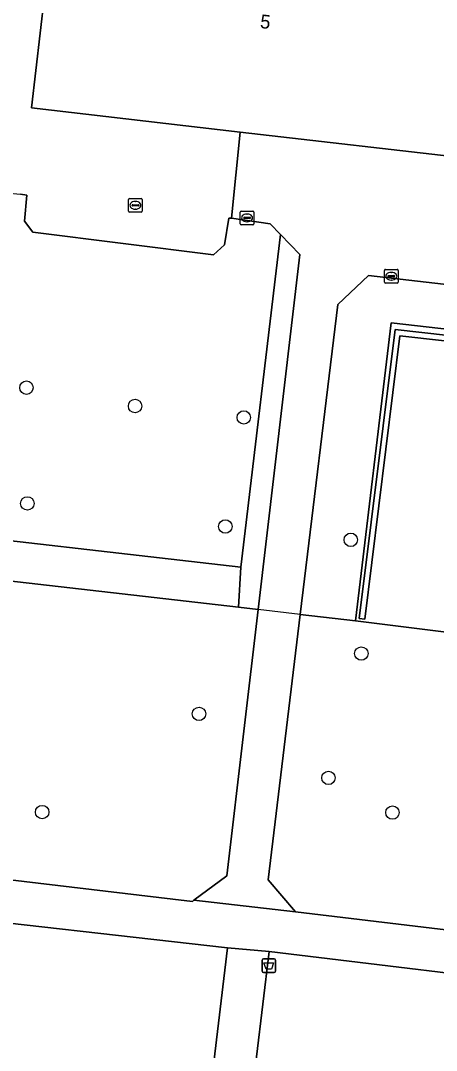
# Model space of a CAD drawing. Extents: x 157445 to 158888, y 383061 to 384688.
# Drawn here: x 157931.4 to 157961.7, y 384269.7 to 384344.6 of the extents above; entities that cross this region are included whole.
import ezdxf

# ---------------------------------------------------------------- set-up
doc = ezdxf.new("R2010")
doc.units = 0
for name, color, linetype in [('IMGEO_Afvalbak', 7, 'Continuous'), ('IMGEO_Boom', 7, 'Continuous'), ('IMGEO_Groenvoorziening', 7, 'Continuous'), ('IMGEO_Haag', 7, 'Continuous'), ('IMGEO_Hek', 7, 'Continuous'), ('IMGEO_Kolk', 7, 'Continuous'), ('IMGEO_Pand', 7, 'Continuous'), ('IMGEO_Pand_nummerreeks', 7, 'Continuous'), ('IMGEO_Rijbaan_lokaal_gesloten', 7, 'Continuous'), ('IMGEO_Voetpad_open', 7, 'Continuous')]:
    doc.layers.add(name, color=color, linetype=linetype)

msp = doc.modelspace()

# ---------------------------------------------------------------- linework, layer by layer
at = {"layer": 'IMGEO_Afvalbak'}
for p, q in [((157948.967, 384275.452), (157948.967, 384276.252)), ((157948.967, 384276.252), (157948.967, 384275.452)), ((157949.067, 384276.352), (157949.857, 384276.352)), ((157949.857, 384276.352), (157949.067, 384276.352)), ((157949.957, 384276.252), (157949.957, 384275.452)), ((157949.957, 384275.452), (157949.957, 384276.252)), ((157949.857, 384275.352), (157949.067, 384275.352)), ((157949.067, 384275.352), (157949.857, 384275.352))]:
    msp.add_line(p, q, dxfattribs=at)
msp.add_lwpolyline([(157949.11, 384276.066), (157949.814, 384276.066), (157949.665, 384275.596), (157949.259, 384275.596), (157949.11, 384276.066)], dxfattribs=at)
for centre, start, end in [((157949.067, 384276.252), 90, 180), ((157949.067, 384276.252), 90, 180), ((157949.857, 384276.252), 0, 90), ((157949.857, 384276.252), 360, 90), ((157949.067, 384275.452), 180, 270), ((157949.067, 384275.452), 180, 270), ((157949.857, 384275.452), 270, 0), ((157949.857, 384275.452), 270, 0)]:
    msp.add_arc(centre, 0.1, start, end, dxfattribs=at)
at = {"layer": 'IMGEO_Boom'}
for centre in [(157931.818, 384317.902), (157939.725, 384316.565), (157947.638, 384315.736), (157931.884, 384309.484), (157946.298, 384307.803), (157955.429, 384306.833), (157956.197, 384298.561), (157944.383, 384294.175), (157953.804, 384289.52), (157932.962, 384287.032), (157958.463, 384286.995)]:
    msp.add_circle(centre, 0.489, dxfattribs=at)
at = {"layer": 'IMGEO_Groenvoorziening'}
for points in [[(157966.21, 384389.742), (157965.73, 384389.95), (157965.25, 384390.157), (157965.154, 384390.199), (157965.057, 384390.241), (157963.395, 384376.097), (157960.526, 384377.513), (157960.395, 384376.402), (157963.446, 384374.816), (157962.088, 384363.746), (157981.274, 384356.102), (158004.814, 384346.723), (158001.316, 384317.716), (157958.358, 384322.607), (157955.764, 384300.952), (157999.855, 384295.441), (158005.947, 384347.169), (158006.411, 384351.103), (158014.456, 384367.345), (158000, 384374.378)], [(157921.615, 384307.801), (157947.421, 384304.836), (157950.311, 384329.05), (157949.565, 384329.819), (157946.743, 384330.226), (157946.542, 384330.221), (157946.228, 384328.289), (157945.447, 384327.576), (157932.283, 384329.21), (157931.682, 384330.004), (157931.852, 384331.912), (157931.389, 384331.965)]]:
    msp.add_lwpolyline(points, dxfattribs=at)
for points in [[(157975.977, 384354.806), (157975.996, 384354.987), (157979.962, 384353.407), (157990.782, 384349.135), (158001.588, 384344.864), (157998.779, 384321.034), (157987.573, 384322.356), (157976.428, 384323.576), (157976.455, 384323.785), (157956.716, 384326.061), (157954.477, 384323.951), (157951.756, 384301.413), (157955.764, 384300.952), (157958.358, 384322.607), (158001.316, 384317.716), (158004.814, 384346.723), (157981.274, 384356.102), (157962.088, 384363.746), (157963.446, 384374.816), (157960.395, 384376.402), (157959.024, 384364.749), (157959.696, 384361.303)], [(158005.172, 384346.912), (158001.586, 384317.315), (157958.649, 384322.125), (157956.051, 384301.124), (157956.448, 384301.074), (157958.997, 384321.683), (158001.936, 384316.873), (158005.606, 384347.169), (157981.599, 384356.833), (157981.449, 384356.461)], [(158005.606, 384347.169), (158001.936, 384316.873), (157958.997, 384321.683), (157956.448, 384301.074), (157956.051, 384301.124), (157958.649, 384322.125), (158001.586, 384317.315), (158005.172, 384346.912), (157981.449, 384356.461), (157981.599, 384356.833)], [(157882.13, 384347.606), (157878.978, 384308.018), (157892.858, 384287.839), (157894.562, 384287.641), (157921.628, 384284.511), (157922.664, 384292.361), (157924.145, 384304.589), (157947.255, 384301.931), (157947.421, 384304.836), (157921.615, 384307.801), (157919.117, 384287.599), (157904.706, 384289.265), (157903.64, 384289.372), (157894.565, 384290.48), (157881.988, 384308.806), (157884.766, 384337.762), (157887.038, 384339.323), (157887.861, 384346.922)], [(157948.676, 384301.767), (157951.721, 384327.596), (157950.311, 384329.05), (157947.421, 384304.836), (157947.255, 384301.931)], [(157948.676, 384301.767), (157947.255, 384301.931), (157924.145, 384304.589), (157922.664, 384292.361), (157921.628, 384284.511), (157922.982, 384284.118), (157922.838, 384283.027), (157943.905, 384280.54), (157944.012, 384280.613), (157946.41, 384282.391), (157947.642, 384292.922)], [(157999.855, 384295.441), (157955.764, 384300.952), (157951.756, 384301.413), (157949.406, 384282.113), (157951.406, 384279.778), (157997.194, 384274.298)], [(157940.779, 384229.693), (157946.46, 384277.157), (157923.705, 384279.734), (157921.658, 384262.478), (157887.69, 384267.142), (157885.307, 384266.919), (157883.043, 384266.559), (157870.466, 384162.391), (157920.982, 384156.627), (157921.393, 384160.026), (157928.954, 384159.163), (157929.947, 384167.399), (157933.083, 384167.093), (157935.541, 384186.695)], [(157971.989, 384274.187), (157949.481, 384276.901), (157946.716, 384253.903), (157962.949, 384251.896), (157964.067, 384260.838), (157970.324, 384260.073)]]:
    msp.add_lwpolyline(points, close=True, dxfattribs=at)
at = {"layer": 'IMGEO_Haag'}
msp.add_lwpolyline([(158005.172, 384346.912), (158001.586, 384317.315), (157958.649, 384322.125), (157956.051, 384301.124), (157956.448, 384301.074), (157958.997, 384321.683), (158001.936, 384316.873), (158005.606, 384347.169), (157981.599, 384356.833), (157981.449, 384356.461)], close=True, dxfattribs=at)
at = {"layer": 'IMGEO_Hek'}
for points in [[(157981.274, 384356.102), (158004.814, 384346.723), (158001.316, 384317.716), (157958.358, 384322.607), (157955.764, 384300.952)], [(157950.311, 384329.05), (157947.421, 384304.836)], [(157947.421, 384304.836), (157921.615, 384307.801), (157919.117, 384287.599), (157904.706, 384289.265)], [(157947.255, 384301.931), (157924.145, 384304.589), (157922.664, 384292.361), (157921.628, 384284.511)], [(157948.676, 384301.767), (157947.255, 384301.931)], [(157951.756, 384301.413), (157948.676, 384301.767)], [(157955.764, 384300.952), (157951.756, 384301.413)]]:
    msp.add_lwpolyline(points, dxfattribs=at)
at = {"layer": 'IMGEO_Kolk'}
for p, q in [((157939.25, 384330.741), (157939.25, 384331.593)), ((157939.325, 384331.667), (157940.177, 384331.667)), ((157939.509, 384331.161), (157939.509, 384331.173)), ((157939.947, 384331.124), (157939.549, 384331.124)), ((157939.552, 384331.21), (157939.95, 384331.21)), ((157939.738, 384331.447), (157939.763, 384331.447)), ((157939.993, 384331.173), (157939.993, 384331.161)), ((157940.251, 384331.593), (157940.251, 384330.741)), ((157940.177, 384330.667), (157939.325, 384330.667)), ((157939.761, 384330.887), (157939.736, 384330.887)), ((157947.381, 384329.823), (157947.381, 384330.675)), ((157947.456, 384330.749), (157948.308, 384330.749)), ((157947.869, 384330.529), (157947.894, 384330.529)), ((157948.382, 384330.675), (157948.382, 384329.823)), ((157948.308, 384329.749), (157947.456, 384329.749)), ((157947.64, 384330.243), (157947.64, 384330.255)), ((157948.078, 384330.206), (157947.68, 384330.206)), ((157947.683, 384330.292), (157948.081, 384330.292)), ((157947.892, 384329.969), (157947.867, 384329.969)), ((157948.124, 384330.255), (157948.124, 384330.243)), ((157957.874, 384325.582), (157957.874, 384326.434)), ((157957.949, 384326.508), (157958.801, 384326.508)), ((157958.133, 384326.002), (157958.133, 384326.014)), ((157958.571, 384325.965), (157958.173, 384325.965)), ((157958.176, 384326.051), (157958.574, 384326.051)), ((157958.362, 384326.288), (157958.387, 384326.288)), ((157958.617, 384326.014), (157958.617, 384326.002)), ((157958.875, 384326.434), (157958.875, 384325.582)), ((157958.801, 384325.508), (157957.949, 384325.508)), ((157958.385, 384325.728), (157958.36, 384325.728))]:
    msp.add_line(p, q, dxfattribs=at)
for points in [[(157939.25, 384330.741), (157939.25, 384331.593)], [(157939.325, 384331.667), (157940.177, 384331.667)], [(157940.251, 384331.593), (157940.251, 384330.741)], [(157940.177, 384330.667), (157939.325, 384330.667)], [(157947.381, 384329.823), (157947.381, 384330.675)], [(157947.456, 384330.749), (157948.308, 384330.749)], [(157948.382, 384330.675), (157948.382, 384329.823)], [(157948.308, 384329.749), (157947.456, 384329.749)], [(157957.874, 384325.582), (157957.874, 384326.434)], [(157957.949, 384326.508), (157958.801, 384326.508)], [(157958.875, 384326.434), (157958.875, 384325.582)], [(157958.801, 384325.508), (157957.949, 384325.508)]]:
    msp.add_lwpolyline(points, dxfattribs=at)
for centre, radius, start, end in [((157939.327, 384331.591), 0.0765, 91.55205, 178.44795), ((157939.327, 384331.591), 0.0765, 91.55205, 178.44795), ((157939.549, 384331.17), 0.0403, 85.87752, 175.75265), ((157939.546, 384331.16), 0.0366, 178.93798, 274.71019), ((157939.95, 384331.167), 0.043, 264.86636, 352.45326), ((157939.954, 384331.172), 0.0386, 1.73085, 96.63898), ((157940.175, 384331.591), 0.0765, 1.55205, 88.44795), ((157940.175, 384331.591), 0.0765, 1.55205, 88.44795), ((157939.327, 384330.743), 0.0765, 181.55205, 268.44795), ((157939.327, 384330.743), 0.0765, 181.55205, 268.44795), ((157940.175, 384330.743), 0.0765, 271.55205, 358.44795), ((157940.175, 384330.743), 0.0765, 271.55205, 358.44795), ((157947.458, 384330.673), 0.0765, 91.55205, 178.44795), ((157947.458, 384330.673), 0.0765, 91.55205, 178.44795), ((157948.306, 384330.673), 0.0765, 1.55205, 88.44795), ((157948.306, 384330.673), 0.0765, 1.55205, 88.44795), ((157947.458, 384329.825), 0.0765, 181.55205, 268.44795), ((157947.458, 384329.825), 0.0765, 181.55205, 268.44795), ((157947.68, 384330.252), 0.0403, 85.87752, 175.75265), ((157947.677, 384330.242), 0.0366, 178.93798, 274.71019), ((157948.081, 384330.249), 0.043, 264.86636, 352.45326), ((157948.085, 384330.254), 0.0386, 1.73085, 96.63898), ((157948.306, 384329.825), 0.0765, 271.55205, 358.44795), ((157948.306, 384329.825), 0.0765, 271.55205, 358.44795), ((157957.951, 384326.432), 0.0765, 91.55205, 178.44795), ((157957.951, 384326.432), 0.0765, 91.55205, 178.44795), ((157958.173, 384326.011), 0.0403, 85.87752, 175.75265), ((157958.17, 384326.001), 0.0366, 178.93798, 274.71019), ((157958.574, 384326.008), 0.043, 264.86636, 352.45326), ((157958.578, 384326.013), 0.0386, 1.73085, 96.63898), ((157958.799, 384326.432), 0.0765, 1.55205, 88.44795), ((157958.799, 384326.432), 0.0765, 1.55205, 88.44795), ((157957.951, 384325.584), 0.0765, 181.55205, 268.44795), ((157957.951, 384325.584), 0.0765, 181.55205, 268.44795), ((157958.799, 384325.584), 0.0765, 271.55205, 358.44795), ((157958.799, 384325.584), 0.0765, 271.55205, 358.44795)]:
    msp.add_arc(centre, radius, start, end, dxfattribs=at)
for centre, major_axis, ratio, start_param, end_param in [((157939.737, 384331.167), (-0.387, 0.002), 0.722429, 4.712389, 7.853982), ((157939.762, 384331.167), (-0.39, 0.002), 0.717154, 1.570796, 4.712389), ((157947.868, 384330.249), (-0.387, 0.002), 0.722429, 4.712389, 7.853982), ((157947.893, 384330.249), (-0.39, 0.002), 0.717154, 1.570796, 4.712389), ((157958.361, 384326.008), (-0.387, 0.002), 0.722429, 4.712389, 7.853982), ((157958.386, 384326.008), (-0.39, 0.002), 0.717154, 1.570796, 4.712389)]:
    msp.add_ellipse(centre, major_axis=major_axis, ratio=ratio, start_param=start_param, end_param=end_param, dxfattribs=at)
at = {"layer": 'IMGEO_Pand'}
msp.add_lwpolyline([(157948.684, 384347.391), (157933.437, 384349.15), (157932.179, 384338.244), (157947.388, 384336.49), (157964.287, 384334.541), (157965.544, 384345.446)], close=True, dxfattribs=at)
at = {"layer": 'IMGEO_Rijbaan_lokaal_gesloten'}
for points in [[(157872.493, 384291.994), (157872.709, 384285.645), (157897.511, 384282.769), (157905.87, 384281.799), (157921.178, 384280.024), (157921.209, 384280.02), (157922.844, 384279.831), (157923.705, 384279.734), (157946.46, 384277.157), (157949.481, 384276.901), (157971.989, 384274.187), (157975.02, 384273.809), (157996.15, 384271.104), (157999.134, 384270.748), (157999.172, 384271.05), (157999.536, 384273.973), (157999.54, 384274.008), (157997.194, 384274.298), (157951.406, 384279.778), (157944.012, 384280.613)], [(157944.012, 384280.613), (157943.905, 384280.54), (157922.838, 384283.027), (157894.359, 384286.389), (157878.387, 384288.274), (157875.763, 384289.204)]]:
    msp.add_lwpolyline(points, dxfattribs=at)
at = {"layer": 'IMGEO_Voetpad_open'}
for points in [[(157887.861, 384346.922), (157887.038, 384339.323), (157887.024, 384339.186), (157894.679, 384338.357), (157894.221, 384334.279), (157902.032, 384333.401), (157903.417, 384333.245), (157911.131, 384332.378), (157912.094, 384340.356), (157912.523, 384344.037), (157913.488, 384343.92), (157922.648, 384332.954), (157930.331, 384332.084), (157931.389, 384331.965), (157931.852, 384331.912), (157931.682, 384330.004), (157932.283, 384329.21), (157945.447, 384327.576), (157946.228, 384328.289), (157946.542, 384330.221), (157946.743, 384330.226), (157947.388, 384336.49), (157932.179, 384338.244), (157933.437, 384349.15)], [(157964.287, 384334.541), (157947.388, 384336.49), (157946.743, 384330.226), (157949.565, 384329.819), (157950.311, 384329.05), (157951.721, 384327.596), (157948.676, 384301.767), (157947.642, 384292.922), (157946.41, 384282.391), (157944.012, 384280.613), (157951.406, 384279.778), (157949.406, 384282.113), (157951.756, 384301.413), (157954.477, 384323.951), (157956.716, 384326.061), (157976.455, 384323.785)], [(157946.716, 384253.903), (157949.481, 384276.901), (157946.46, 384277.157), (157940.779, 384229.693)]]:
    msp.add_lwpolyline(points, dxfattribs=at)

# ---------------------------------------------------------------- texts
at = {"layer": 'IMGEO_Pand_nummerreeks'}
msp.add_text('5', height=1, rotation=353.36221, dxfattribs=at).set_placement((157948.789, 384344.07))

doc.saveas('drawing.dxf')
